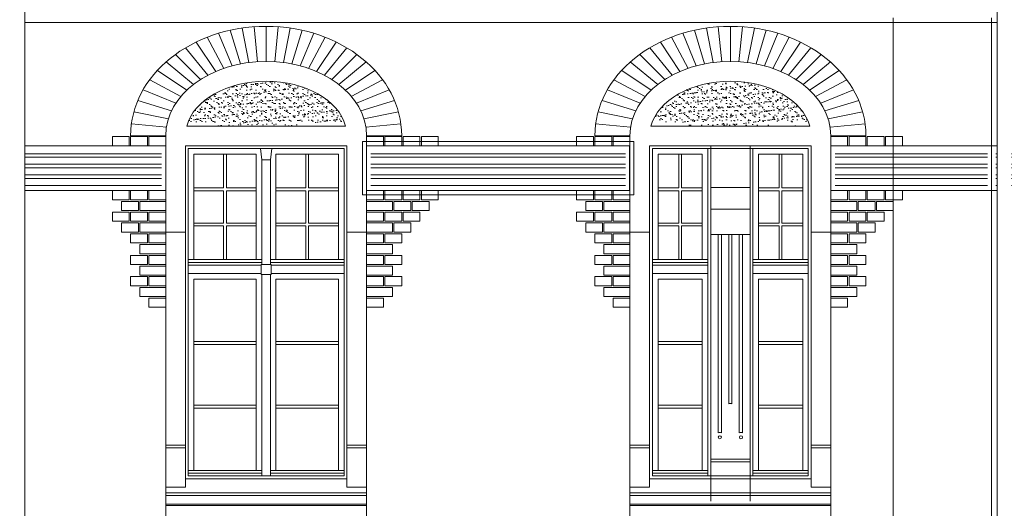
# Model space of a CAD drawing. Header units: millimetres. Extents: x 402 to 79005, y -7782 to 89952.
# Tile 389 of 423: x 47930 to 48631, y 30887 to 31235. Entities that reach past the tile are written whole.
import ezdxf

# ---------------------------------------------------------------- set-up
doc = ezdxf.new("R2010")
doc.units = ezdxf.units.MM
doc.header["$LTSCALE"] = 10
doc.layers.get('0').update_dxf_attribs({"lineweight": 0})
doc.layers.add('kreski', color=8, linetype='Continuous', lineweight=5)
pattern_1 = [(0, (45698.195, 31769.518), (2e-15, 7.5), []), (0, (45700.695, 31767.018), (2e-15, 7.5), [])]

msp = doc.modelspace()

# ---------------------------------------------------------------- hatches: boundary and pattern name
h = msp.add_hatch()
h.set_pattern_fill('AR-SAND', color=8, scale=0.1, style=0)
h.set_pattern_definition([(37.5, (72644.942, 22622.6415), (-0.1600031, 4.8941324), [0, -3.8608, 0, -4.318, 0, -4.1275]), (7.5, (72644.942, 22622.6415), (4.4952328, 7.168251), [0, -2.0828, 0, -3.4798, 0, -1.3335]), (327.5, (72641.8176, 22622.6415), (7.9099237, 0.01437185), [0, -1.27, 0, -4.572, 0, -5.969]), (317.5, (72641.8176, 22622.6415), (7.6355645, 2.2292932), [0, -0.635, 0, -2.9972, 0, -3.429])])
edge = h.paths.add_edge_path()
edge.add_ellipse((48105.68, 31152.34), major_axis=(57.44, 0), ratio=0.676202, start_angle=370.19599, end_angle=529.80401, ccw=False)
edge.add_line((48162.2, 31159.21), (48049.15, 31159.21))
h = msp.add_hatch()
h.set_pattern_fill('AR-SAND', color=8, scale=0.1, style=0)
h.set_pattern_definition([(37.5, (73839.158, 22449.609), (-0.16000313, 4.8941324), [0, -3.8608, 0, -4.318, 0, -4.1275]), (7.5, (73839.158, 22449.609), (4.4952328, 7.168251), [0, -2.0828, 0, -3.4798, 0, -1.3335]), (327.5, (73836.0336, 22449.609), (7.9099237, 0.01437185), [0, -1.27, 0, -4.572, 0, -5.969]), (317.5, (73836.0336, 22449.609), (7.6355645, 2.2292932), [0, -0.635, 0, -2.9972, 0, -3.429])])
edge = h.paths.add_edge_path()
edge.add_ellipse((48436.18, 31152.34), major_axis=(57.44, 0), ratio=0.676202, start_angle=370.19599, end_angle=529.80401, ccw=False)
edge.add_line((48492.7, 31159.21), (48379.65, 31159.21))
h = msp.add_hatch()
h.set_pattern_fill('ANSI32,_O', color=8, scale=20, angle=315)
h.set_pattern_definition(pattern_1)
h.paths.add_polyline_path([(47847.17, 31142.21), (47709.17, 31142.21), (47709.17, 31116.31), (47847.17, 31116.31)])
h.paths.add_polyline_path([(47917.17, 31142.21), (47853.17, 31142.21), (47853.17, 31116.31), (47917.17, 31116.31)])
h.paths.add_polyline_path([(47933.86, 31142.21), (47933.86, 31116.31), (48031.18, 31116.31), (48031.18, 31142.21)])
h.paths.add_polyline_path([(47923.86, 31116.31), (47923.86, 31142.21), (47923.17, 31142.21), (47923.17, 31116.31)])
h = msp.add_hatch()
h.set_pattern_fill('ANSI32,_O', color=8, scale=20, angle=315)
h.set_pattern_definition(pattern_1)
h.paths.add_polyline_path([(48361.48, 31142.21), (48180.18, 31142.21), (48180.18, 31116.31), (48361.48, 31116.31)])
h = msp.add_hatch()
h.set_pattern_fill('ANSI32,_O', color=8, scale=20, angle=315)
h.set_pattern_definition(pattern_1)
h.paths.add_polyline_path([(48619.18, 31142.21), (48510.68, 31142.21), (48510.68, 31116.31), (48619.18, 31116.31)])
h.paths.add_polyline_path([(48636.21, 31142.21), (48636.21, 31116.31), (48774.18, 31116.31), (48774.18, 31142.21)])
h.paths.add_polyline_path([(48626.21, 31116.31), (48626.21, 31142.21), (48625.18, 31142.21), (48625.18, 31116.31)])

# ---------------------------------------------------------------- linework, layer by layer
for p, q in [((47933.86, 31232.94), (48626.21, 31232.94)), ((48049.15, 31159.21), (48162.2, 31159.21)), ((48379.65, 31159.21), (48492.7, 31159.21)), ((48034.18, 30022.71), (48034.18, 31152.34)), ((48177.18, 30022.71), (48177.18, 31152.34)), ((48364.68, 30022.71), (48364.68, 31152.34)), ((48507.68, 30022.71), (48507.68, 31152.34)), ((48048.18, 30902.21), (48048.18, 31145.21)), ((48048.18, 31145.21), (48163.18, 31145.21)), ((48163.18, 30902.21), (48163.18, 31145.21)), ((48378.68, 30902.21), (48378.68, 31145.21)), ((48378.68, 31145.21), (48493.68, 31145.21)), ((48422.18, 30892.21), (48422.18, 31145.21)), ((48450.18, 30892.21), (48450.18, 31145.21)), ((48493.68, 30902.21), (48493.68, 31145.21)), ((48034.18, 31083.77), (48048.18, 31083.77)), ((48163.18, 31083.77), (48177.18, 31083.77)), ((48364.68, 31083.77), (48378.68, 31083.77)), ((48493.68, 31083.77), (48507.68, 31083.77)), ((48048.18, 30932.21), (48034.18, 30932.21)), ((48048.18, 30930.21), (48034.18, 30930.21)), ((48177.18, 30932.21), (48163.18, 30932.21)), ((48177.18, 30930.21), (48163.18, 30930.21)), ((48378.68, 30932.21), (48364.68, 30932.21)), ((48378.68, 30930.21), (48364.68, 30930.21)), ((48507.68, 30932.21), (48493.68, 30932.21)), ((48507.68, 30930.21), (48493.68, 30930.21)), ((48450.18, 30922.21), (48422.18, 30922.21)), ((48450.18, 30920.21), (48422.18, 30920.21)), ((48163.18, 30908.21), (48048.18, 30908.21)), ((48493.68, 30908.21), (48378.68, 30908.21)), ((48048.18, 30902.21), (48034.18, 30902.21)), ((48177.18, 30902.21), (48163.18, 30902.21)), ((48378.68, 30902.21), (48364.68, 30902.21)), ((48507.68, 30902.21), (48493.68, 30902.21)), ((48177.18, 30898.21), (48034.23, 30898.21)), ((48507.68, 30898.21), (48364.73, 30898.21)), ((48422.18, 30898.21), (48378.68, 30898.21)), ((48450.18, 30898.21), (48493.68, 30898.21))]:
    msp.add_line(p, q)
at = {"color": 7}
msp.add_line((48622.18, 31236.19), (48622.18, 29950.2), dxfattribs=at)
at = {"color": 8}
for p, q in [((48450.18, 31115.57), (48422.18, 31115.57)), ((48450.18, 31100.17), (48422.18, 31100.17)), ((48422.18, 31082.12), (48450.18, 31082.12)), ((48034.18, 30896.21), (48177.18, 30896.21)), ((48364.68, 30896.21), (48507.68, 30896.21)), ((48034.18, 30890.21), (48177.18, 30890.21)), ((48034.18, 30889.21), (48177.18, 30889.21)), ((48364.68, 30890.21), (48507.68, 30890.21)), ((48364.68, 30889.21), (48507.68, 30889.21))]:
    msp.add_line(p, q, dxfattribs=at)
for points in [[(47933.86, 29736.36), (47933.86, 31274.02), (47981.42, 31316.8), (47981.42, 31330.51)], [(48626.21, 29950.25), (48626.21, 31278.47), (48673.76, 31321.26), (48673.76, 31330.51)]]:
    msp.add_lwpolyline(points)
msp.add_lwpolyline([(48552.18, 29938.21), (48552.18, 30007.21), (48553.18, 30007.21, -0.414214), (48557.18, 30011.21), (48557.18, 30012.21), (48558.18, 30012.21), (48558.18, 30018.21), (48559.68, 30018.21), (48560.18, 30020.21), (48552.18, 30022.71), (48552.18, 31236.19)], format="xyb")
for points in [[(48622.18, 31145.21), (48507.68, 31145.21), (48507.68, 31113.31), (48622.18, 31113.31)], [(48050.18, 31143.21), (48161.18, 31143.21), (48161.18, 30910.21), (48050.18, 30910.21)], [(48098.68, 31064.21), (48054.18, 31064.21), (48054.18, 31139.21), (48098.68, 31139.21)], [(48108.68, 31135.21), (48109.68, 31143.21), (48101.68, 31143.21), (48102.68, 31135.21)], [(48112.68, 31064.21), (48157.18, 31064.21), (48157.18, 31139.21), (48112.68, 31139.21)], [(48102.68, 31060.71), (48108.68, 31060.71), (48108.68, 31135.21), (48102.68, 31135.21)], [(48050.18, 31062.21), (48050.18, 31064.21), (48102.68, 31064.21), (48102.68, 31062.21)], [(48161.18, 31062.21), (48161.18, 31064.21), (48108.68, 31064.21), (48108.68, 31062.21)], [(48380.68, 31062.21), (48380.68, 31064.21), (48420.18, 31064.21), (48420.18, 31062.21)], [(48452.18, 31062.21), (48452.18, 31064.21), (48491.68, 31064.21), (48491.68, 31062.21)], [(48050.18, 31054.21), (48102.18, 31054.21), (48102.18, 31060.21), (48050.18, 31060.21)], [(48102.18, 31053.71), (48109.18, 31053.71), (48109.18, 31060.71), (48102.18, 31060.71)], [(48161.18, 31054.21), (48109.18, 31054.21), (48109.18, 31060.21), (48161.18, 31060.21)], [(48380.68, 31054.21), (48420.18, 31054.21), (48420.18, 31060.21), (48380.68, 31060.21)], [(48452.18, 31054.21), (48491.68, 31054.21), (48491.68, 31060.21), (48452.18, 31060.21)], [(48098.68, 30914.21), (48054.18, 30914.21), (48054.18, 31050.21), (48098.68, 31050.21)], [(48102.68, 30910.21), (48108.68, 30910.21), (48108.68, 31053.71), (48102.68, 31053.71)], [(48112.68, 30914.21), (48157.18, 30914.21), (48157.18, 31050.21), (48112.68, 31050.21)], [(48054.18, 31003.88), (48098.68, 31003.88), (48098.68, 31005.88), (48054.18, 31005.88)], [(48112.68, 31003.88), (48157.18, 31003.88), (48157.18, 31005.88), (48112.68, 31005.88)], [(48384.68, 31003.88), (48416.18, 31003.88), (48416.18, 31005.88), (48384.68, 31005.88)], [(48456.18, 31003.88), (48487.68, 31003.88), (48487.68, 31005.88), (48456.18, 31005.88)], [(48054.18, 30958.55), (48098.68, 30958.55), (48098.68, 30960.55), (48054.18, 30960.55)], [(48112.68, 30958.55), (48157.18, 30958.55), (48157.18, 30960.55), (48112.68, 30960.55)], [(48384.68, 30958.55), (48416.18, 30958.55), (48416.18, 30960.55), (48384.68, 30960.55)], [(48456.18, 30958.55), (48487.68, 30958.55), (48487.68, 30960.55), (48456.18, 30960.55)], [(48050.18, 30912.21), (48050.18, 30914.21), (48102.68, 30914.21), (48102.68, 30912.21)], [(48108.68, 30912.21), (48108.68, 30914.21), (48161.18, 30914.21), (48161.18, 30912.21)], [(48380.68, 30912.21), (48380.68, 30914.21), (48420.18, 30914.21), (48420.18, 30912.21)], [(48452.18, 30912.21), (48452.18, 30914.21), (48491.68, 30914.21), (48491.68, 30912.21)]]:
    msp.add_lwpolyline(points, close=True, dxfattribs=at)
for points in [[(48626.21, 31145.21), (48622.18, 31145.21), (48622.18, 31113.31), (48626.21, 31113.31)], [(48075.43, 31115.21), (48075.43, 31139.21), (48077.43, 31139.21), (48077.43, 31115.21)], [(48133.93, 31115.21), (48133.93, 31139.21), (48135.93, 31139.21), (48135.93, 31115.21)], [(48491.68, 30924.33), (48491.68, 30910.21), (48380.68, 30910.21), (48380.68, 31143.21), (48491.68, 31143.21), (48491.68, 31037.78)], [(48420.18, 31037.78), (48420.18, 31143.21), (48380.68, 31143.21), (48380.68, 31037.78)], [(48384.68, 31064.21), (48384.68, 31139.21), (48416.18, 31139.21), (48416.18, 31064.21)], [(48399.43, 31115.21), (48399.43, 31139.21), (48401.43, 31139.21), (48401.43, 31115.21)], [(48491.68, 31037.78), (48491.68, 31143.21), (48452.18, 31143.21), (48452.18, 31037.78)], [(48456.18, 31064.21), (48456.18, 31139.21), (48487.68, 31139.21), (48487.68, 31064.21)], [(48470.93, 31115.21), (48470.93, 31139.21), (48472.93, 31139.21), (48472.93, 31115.21)], [(48075.43, 31113.21), (48054.18, 31113.21), (48054.18, 31115.21), (48075.43, 31115.21)], [(48075.43, 31090.21), (48075.43, 31113.21)], [(48077.43, 31115.21), (48098.68, 31115.21), (48098.68, 31113.21), (48077.43, 31113.21)], [(48077.43, 31113.21), (48077.43, 31090.21)], [(48133.93, 31113.21), (48112.68, 31113.21), (48112.68, 31115.21), (48133.93, 31115.21)], [(48133.93, 31090.21), (48133.93, 31113.21)], [(48135.93, 31115.21), (48157.18, 31115.21), (48157.18, 31113.21), (48135.93, 31113.21)], [(48135.93, 31113.21), (48135.93, 31090.21)], [(48384.68, 31115.21), (48399.43, 31115.21)], [(48399.43, 31113.21), (48384.68, 31113.21)], [(48399.43, 31090.21), (48399.43, 31113.21)], [(48401.43, 31115.21), (48416.18, 31115.21)], [(48416.18, 31113.21), (48401.43, 31113.21)], [(48401.43, 31113.21), (48401.43, 31090.21)], [(48456.18, 31115.21), (48470.93, 31115.21)], [(48470.93, 31113.21), (48456.18, 31113.21)], [(48470.93, 31090.21), (48470.93, 31113.21)], [(48472.93, 31115.21), (48487.68, 31115.21)], [(48487.68, 31113.21), (48472.93, 31113.21)], [(48472.93, 31113.21), (48472.93, 31090.21)], [(48075.43, 31088.21), (48054.18, 31088.21), (48054.18, 31090.21), (48075.43, 31090.21)], [(48077.43, 31090.21), (48098.68, 31090.21), (48098.68, 31088.21), (48077.43, 31088.21)], [(48133.93, 31088.21), (48112.68, 31088.21), (48112.68, 31090.21), (48133.93, 31090.21)], [(48135.93, 31090.21), (48157.18, 31090.21), (48157.18, 31088.21), (48135.93, 31088.21)], [(48384.68, 31090.21), (48399.43, 31090.21)], [(48401.43, 31090.21), (48416.18, 31090.21)], [(48456.18, 31090.21), (48470.93, 31090.21)], [(48472.93, 31090.21), (48487.68, 31090.21)], [(48077.43, 31088.21), (48077.43, 31064.21), (48075.43, 31064.21), (48075.43, 31088.21)], [(48135.93, 31088.21), (48135.93, 31064.21), (48133.93, 31064.21), (48133.93, 31088.21)], [(48399.43, 31088.21), (48384.68, 31088.21)], [(48401.43, 31088.21), (48401.43, 31064.21), (48399.43, 31064.21), (48399.43, 31088.21)], [(48416.18, 31088.21), (48401.43, 31088.21)], [(48470.93, 31088.21), (48456.18, 31088.21)], [(48472.93, 31088.21), (48472.93, 31064.21), (48470.93, 31064.21), (48470.93, 31088.21)], [(48487.68, 31088.21), (48472.93, 31088.21)], [(48416.18, 31067.88), (48416.18, 31064.21), (48384.68, 31064.21), (48384.68, 31067.88)], [(48487.68, 31067.88), (48487.68, 31064.21), (48456.18, 31064.21), (48456.18, 31067.88)], [(48384.68, 31003.91), (48384.68, 31050.21), (48416.18, 31050.21), (48416.18, 31003.91)], [(48456.18, 31003.91), (48456.18, 31050.21), (48487.68, 31050.21), (48487.68, 31003.91)], [(48380.68, 31041.88), (48380.68, 31003.91)], [(48420.18, 31041.88), (48420.18, 31019.74)], [(48420.18, 31003.91), (48420.18, 31041.88)], [(48452.18, 31041.88), (48452.18, 31003.91)], [(48491.68, 31041.88), (48491.68, 31019.74)], [(48491.68, 31003.91), (48491.68, 31041.88)], [(48380.68, 31003.91), (48380.68, 30928.57)], [(48384.68, 30928.57), (48384.68, 31003.91)], [(48416.18, 31003.91), (48416.18, 30928.57)], [(48420.18, 31003.91), (48420.18, 30928.57)], [(48420.18, 30928.57), (48420.18, 31003.91)], [(48452.18, 31003.91), (48452.18, 30928.57)], [(48456.18, 30928.57), (48456.18, 31003.91)], [(48487.68, 31003.91), (48487.68, 30928.57)], [(48491.68, 31003.91), (48491.68, 30928.57)], [(48491.68, 30928.57), (48491.68, 31003.91)], [(48380.68, 30934.33), (48380.68, 30910.21), (48420.18, 30910.21), (48420.18, 30934.33)], [(48416.18, 30934.33), (48416.18, 30914.21), (48384.68, 30914.21), (48384.68, 30934.33)], [(48452.18, 30934.33), (48452.18, 30910.21), (48491.68, 30910.21), (48491.68, 30934.33)], [(48487.68, 30934.33), (48487.68, 30914.21), (48456.18, 30914.21), (48456.18, 30934.33)]]:
    msp.add_lwpolyline(points, dxfattribs=at)
for points in [[(48429.8, 30940.91), (48429.8, 31082.12), (48427.55, 31082.12), (48427.55, 30940.91, -0.171573), (48429.8, 30940.91, 0)], [(48437.3, 30961.61), (48437.3, 31082.12), (48435.05, 31082.12), (48435.05, 30961.61, -0.171573), (48437.3, 30961.61, 0)], [(48444.8, 30940.91), (48444.8, 31082.12), (48442.55, 31082.12), (48442.55, 30940.91, -0.171573), (48444.8, 30940.91, 0)]]:
    msp.add_lwpolyline(points, format="xyb", dxfattribs=at)
for centre in [(48428.68, 30937.72), (48428.68, 30937.72), (48443.68, 30937.72), (48443.68, 30937.72)]:
    msp.add_circle(centre, 1.12, dxfattribs=at)
for centre, major_axis, ratio, start_param, end_param in [((48105.68, 31152.34), (-71.5, 0), 0.73951, 3.141593, 6.283185), ((48436.18, 31152.34), (-71.5, 0), 0.73951, 3.141593, 6.283185), ((48105.68, 31152.34), (-57.44, 0), 0.676202, 3.319546, 6.105232), ((48436.18, 31152.34), (-57.44, 0), 0.676202, 3.319546, 6.105232)]:
    msp.add_ellipse(centre, major_axis=major_axis, ratio=ratio, start_param=start_param, end_param=end_param)
at = {"layer": 'kreski'}
for p, q in [((48097.1, 31229.9), (48099.54, 31205.02)), ((48105.68, 31230.21), (48105.68, 31205.21)), ((48114.25, 31229.9), (48111.81, 31205.02)), ((48427.6, 31229.9), (48430.04, 31205.02)), ((48436.18, 31230.21), (48436.18, 31205.21)), ((48444.75, 31229.9), (48442.31, 31205.02)), ((48063.71, 31222.46), (48075.52, 31200.28)), ((48071.82, 31225.26), (48081.39, 31202.07)), ((48080.13, 31227.43), (48087.37, 31203.45)), ((48088.57, 31228.98), (48093.43, 31204.43)), ((48122.78, 31228.98), (48117.92, 31204.43)), ((48131.23, 31227.43), (48123.98, 31203.45)), ((48139.53, 31225.26), (48129.96, 31202.07)), ((48147.64, 31222.46), (48135.83, 31200.28)), ((48394.21, 31222.46), (48406.02, 31200.28)), ((48402.32, 31225.26), (48411.89, 31202.07)), ((48410.63, 31227.43), (48417.87, 31203.45)), ((48419.07, 31228.98), (48423.93, 31204.43)), ((48453.28, 31228.98), (48448.42, 31204.43)), ((48461.73, 31227.43), (48454.48, 31203.45)), ((48470.03, 31225.26), (48460.46, 31202.07)), ((48478.14, 31222.46), (48466.33, 31200.28)), ((48055.85, 31219.03), (48069.79, 31198.07)), ((48155.51, 31219.03), (48141.56, 31198.07)), ((48386.35, 31219.03), (48400.29, 31198.07)), ((48486.01, 31219.03), (48472.06, 31198.07)), ((48041.13, 31210.23), (48058.94, 31192.35)), ((48048.3, 31214.95), (48064.25, 31195.43)), ((48163.06, 31214.95), (48147.1, 31195.43)), ((48170.22, 31210.23), (48152.41, 31192.35)), ((48371.63, 31210.23), (48389.44, 31192.35)), ((48378.8, 31214.95), (48394.75, 31195.43)), ((48493.56, 31214.95), (48477.6, 31195.43)), ((48500.72, 31210.23), (48482.91, 31192.35)), ((48034.43, 31204.86), (48053.92, 31188.82)), ((48176.92, 31204.86), (48157.43, 31188.82)), ((48364.93, 31204.86), (48384.42, 31188.82)), ((48507.42, 31204.86), (48487.93, 31188.82)), ((48028.3, 31198.87), (48049.26, 31184.82)), ((48183.06, 31198.87), (48162.09, 31184.82)), ((48358.8, 31198.87), (48379.76, 31184.82)), ((48513.56, 31198.87), (48492.59, 31184.82)), ((48022.82, 31192.26), (48045.05, 31180.37)), ((48188.53, 31192.26), (48166.3, 31180.37)), ((48353.32, 31192.26), (48375.55, 31180.37)), ((48519.03, 31192.26), (48496.8, 31180.37)), ((48018.12, 31185.08), (48041.37, 31175.45)), ((48193.23, 31185.08), (48169.98, 31175.45)), ((48348.62, 31185.08), (48371.87, 31175.45)), ((48523.73, 31185.08), (48500.48, 31175.45)), ((48014.31, 31177.4), (48038.34, 31170.12)), ((48197.04, 31177.4), (48173.01, 31170.12)), ((48344.81, 31177.4), (48368.84, 31170.12)), ((48527.54, 31177.4), (48503.51, 31170.12)), ((48011.49, 31169.3), (48036.07, 31164.42)), ((48199.86, 31169.3), (48175.28, 31164.42)), ((48341.99, 31169.3), (48366.57, 31164.42)), ((48530.36, 31169.3), (48505.78, 31164.42)), ((48009.76, 31160.9), (48034.66, 31158.45)), ((48201.59, 31160.9), (48176.7, 31158.45)), ((48340.26, 31160.9), (48365.16, 31158.45)), ((48532.09, 31160.9), (48507.2, 31158.45)), ((48034.18, 31152.34), (48009.18, 31152.34)), ((48177.18, 31152.34), (48202.18, 31152.34)), ((48364.68, 31152.34), (48339.68, 31152.34)), ((48507.68, 31152.34), (48532.68, 31152.34))]:
    msp.add_line(p, q, dxfattribs=at)
msp.add_lwpolyline([(47933.86, 31145.21), (48034.18, 31145.21), (48034.18, 31113.31), (47933.86, 31113.31)], dxfattribs=at)
for points in [[(48008.18, 31145.21), (47996.18, 31145.21), (47996.18, 31151.71), (48008.18, 31151.71)], [(48021.18, 31145.21), (48009.18, 31145.21), (48009.18, 31151.71), (48021.18, 31151.71)], [(48034.18, 31145.21), (48022.18, 31145.21), (48022.18, 31151.71), (48034.18, 31151.71)], [(48367.48, 31148.21), (48174.18, 31148.21), (48174.18, 31110.31), (48367.48, 31110.31)], [(48177.18, 31145.21), (48189.18, 31145.21), (48189.18, 31151.71), (48177.18, 31151.71)], [(48364.48, 31145.21), (48177.18, 31145.21), (48177.18, 31113.31), (48364.48, 31113.31)], [(48190.18, 31145.21), (48202.18, 31145.21), (48202.18, 31151.71), (48190.18, 31151.71)], [(48203.18, 31145.21), (48215.18, 31145.21), (48215.18, 31151.71), (48203.18, 31151.71)], [(48216.18, 31145.21), (48228.18, 31145.21), (48228.18, 31151.71), (48216.18, 31151.71)], [(48338.68, 31145.21), (48326.68, 31145.21), (48326.68, 31151.71), (48338.68, 31151.71)], [(48351.68, 31145.21), (48339.68, 31145.21), (48339.68, 31151.71), (48351.68, 31151.71)], [(48364.68, 31145.21), (48352.68, 31145.21), (48352.68, 31151.71), (48364.68, 31151.71)], [(48507.68, 31145.21), (48519.68, 31145.21), (48519.68, 31151.71), (48507.68, 31151.71)], [(48520.68, 31145.21), (48532.68, 31145.21), (48532.68, 31151.71), (48520.68, 31151.71)], [(48533.68, 31145.21), (48545.68, 31145.21), (48545.68, 31151.71), (48533.68, 31151.71)], [(48546.68, 31145.21), (48558.68, 31145.21), (48558.68, 31151.71), (48546.68, 31151.71)], [(48008.18, 31113.31), (47996.18, 31113.31), (47996.18, 31106.81), (48008.18, 31106.81)], [(48021.18, 31113.31), (48009.18, 31113.31), (48009.18, 31106.81), (48021.18, 31106.81)], [(48034.18, 31113.31), (48022.18, 31113.31), (48022.18, 31106.81), (48034.18, 31106.81)], [(48177.18, 31113.31), (48189.18, 31113.31), (48189.18, 31106.81), (48177.18, 31106.81)], [(48190.18, 31113.31), (48202.18, 31113.31), (48202.18, 31106.81), (48190.18, 31106.81)], [(48203.18, 31113.31), (48215.18, 31113.31), (48215.18, 31106.81), (48203.18, 31106.81)], [(48216.18, 31113.31), (48228.18, 31113.31), (48228.18, 31106.81), (48216.18, 31106.81)], [(48338.68, 31113.31), (48326.68, 31113.31), (48326.68, 31106.81), (48338.68, 31106.81)], [(48351.68, 31113.31), (48339.68, 31113.31), (48339.68, 31106.81), (48351.68, 31106.81)], [(48364.68, 31113.31), (48352.68, 31113.31), (48352.68, 31106.81), (48364.68, 31106.81)], [(48507.68, 31113.31), (48519.68, 31113.31), (48519.68, 31106.81), (48507.68, 31106.81)], [(48520.68, 31113.31), (48532.68, 31113.31), (48532.68, 31106.81), (48520.68, 31106.81)], [(48533.68, 31113.31), (48545.68, 31113.31), (48545.68, 31106.81), (48533.68, 31106.81)], [(48546.68, 31113.31), (48558.68, 31113.31), (48558.68, 31106.81), (48546.68, 31106.81)], [(48014.68, 31105.63), (48002.68, 31105.63), (48002.68, 31099.13), (48014.68, 31099.13)], [(48034.18, 31105.63), (48015.68, 31105.63), (48015.68, 31099.13), (48034.18, 31099.13)], [(48177.18, 31105.63), (48195.68, 31105.63), (48195.68, 31099.13), (48177.18, 31099.13)], [(48196.68, 31105.63), (48208.68, 31105.63), (48208.68, 31099.13), (48196.68, 31099.13)], [(48209.68, 31105.63), (48221.68, 31105.63), (48221.68, 31099.13), (48209.68, 31099.13)], [(48345.18, 31105.63), (48333.18, 31105.63), (48333.18, 31099.13), (48345.18, 31099.13)], [(48364.68, 31105.63), (48346.18, 31105.63), (48346.18, 31099.13), (48364.68, 31099.13)], [(48507.68, 31105.63), (48526.18, 31105.63), (48526.18, 31099.13), (48507.68, 31099.13)], [(48527.18, 31105.63), (48539.18, 31105.63), (48539.18, 31099.13), (48527.18, 31099.13)], [(48540.18, 31105.63), (48552.18, 31105.63), (48552.18, 31099.13), (48540.18, 31099.13)], [(48008.18, 31097.95), (47996.18, 31097.95), (47996.18, 31091.45), (48008.18, 31091.45)], [(48021.18, 31097.95), (48009.18, 31097.95), (48009.18, 31091.45), (48021.18, 31091.45)], [(48034.18, 31097.95), (48022.18, 31097.95), (48022.18, 31091.45), (48034.18, 31091.45)], [(48177.18, 31097.95), (48189.18, 31097.95), (48189.18, 31091.45), (48177.18, 31091.45)], [(48190.18, 31097.95), (48202.18, 31097.95), (48202.18, 31091.45), (48190.18, 31091.45)], [(48203.18, 31097.95), (48215.18, 31097.95), (48215.18, 31091.45), (48203.18, 31091.45)], [(48338.68, 31097.95), (48326.68, 31097.95), (48326.68, 31091.45), (48338.68, 31091.45)], [(48351.68, 31097.95), (48339.68, 31097.95), (48339.68, 31091.45), (48351.68, 31091.45)], [(48364.68, 31097.95), (48352.68, 31097.95), (48352.68, 31091.45), (48364.68, 31091.45)], [(48507.68, 31097.95), (48519.68, 31097.95), (48519.68, 31091.45), (48507.68, 31091.45)], [(48520.68, 31097.95), (48532.68, 31097.95), (48532.68, 31091.45), (48520.68, 31091.45)], [(48533.68, 31097.95), (48545.68, 31097.95), (48545.68, 31091.45), (48533.68, 31091.45)], [(48014.68, 31090.27), (48002.68, 31090.27), (48002.68, 31083.77), (48014.68, 31083.77)], [(48034.18, 31090.27), (48015.68, 31090.27), (48015.68, 31083.77), (48034.18, 31083.77)], [(48177.18, 31090.27), (48195.68, 31090.27), (48195.68, 31083.77), (48177.18, 31083.77)], [(48196.68, 31090.27), (48208.68, 31090.27), (48208.68, 31083.77), (48196.68, 31083.77)], [(48345.18, 31090.27), (48333.18, 31090.27), (48333.18, 31083.77), (48345.18, 31083.77)], [(48364.68, 31090.27), (48346.18, 31090.27), (48346.18, 31083.77), (48364.68, 31083.77)], [(48507.68, 31090.27), (48526.18, 31090.27), (48526.18, 31083.77), (48507.68, 31083.77)], [(48527.18, 31090.27), (48539.18, 31090.27), (48539.18, 31083.77), (48527.18, 31083.77)], [(48021.18, 31082.59), (48009.18, 31082.59), (48009.18, 31076.09), (48021.18, 31076.09)], [(48034.18, 31082.59), (48022.18, 31082.59), (48022.18, 31076.09), (48034.18, 31076.09)], [(48177.18, 31082.59), (48189.18, 31082.59), (48189.18, 31076.09), (48177.18, 31076.09)], [(48190.18, 31082.59), (48202.18, 31082.59), (48202.18, 31076.09), (48190.18, 31076.09)], [(48351.68, 31082.59), (48339.68, 31082.59), (48339.68, 31076.09), (48351.68, 31076.09)], [(48364.68, 31082.59), (48352.68, 31082.59), (48352.68, 31076.09), (48364.68, 31076.09)], [(48507.68, 31082.59), (48519.68, 31082.59), (48519.68, 31076.09), (48507.68, 31076.09)], [(48520.68, 31082.59), (48532.68, 31082.59), (48532.68, 31076.09), (48520.68, 31076.09)], [(48034.18, 31074.91), (48015.68, 31074.91), (48015.68, 31068.41), (48034.18, 31068.41)], [(48177.18, 31074.91), (48195.68, 31074.91), (48195.68, 31068.41), (48177.18, 31068.41)], [(48364.68, 31074.91), (48346.18, 31074.91), (48346.18, 31068.41), (48364.68, 31068.41)], [(48507.68, 31074.91), (48526.18, 31074.91), (48526.18, 31068.41), (48507.68, 31068.41)], [(48021.18, 31067.23), (48009.18, 31067.23), (48009.18, 31060.73), (48021.18, 31060.73)], [(48034.18, 31067.23), (48022.18, 31067.23), (48022.18, 31060.73), (48034.18, 31060.73)], [(48177.18, 31067.23), (48189.18, 31067.23), (48189.18, 31060.73), (48177.18, 31060.73)], [(48190.18, 31067.23), (48202.18, 31067.23), (48202.18, 31060.73), (48190.18, 31060.73)], [(48351.68, 31067.23), (48339.68, 31067.23), (48339.68, 31060.73), (48351.68, 31060.73)], [(48364.68, 31067.23), (48352.68, 31067.23), (48352.68, 31060.73), (48364.68, 31060.73)], [(48507.68, 31067.23), (48519.68, 31067.23), (48519.68, 31060.73), (48507.68, 31060.73)], [(48520.68, 31067.23), (48532.68, 31067.23), (48532.68, 31060.73), (48520.68, 31060.73)], [(48034.18, 31059.55), (48015.68, 31059.55), (48015.68, 31053.05), (48034.18, 31053.05)], [(48177.18, 31059.55), (48195.68, 31059.55), (48195.68, 31053.05), (48177.18, 31053.05)], [(48364.68, 31059.55), (48346.18, 31059.55), (48346.18, 31053.05), (48364.68, 31053.05)], [(48507.68, 31059.55), (48526.18, 31059.55), (48526.18, 31053.05), (48507.68, 31053.05)], [(48021.18, 31052.14), (48009.18, 31052.14), (48009.18, 31045.64), (48021.18, 31045.64)], [(48034.18, 31052.14), (48022.18, 31052.14), (48022.18, 31045.64), (48034.18, 31045.64)], [(48177.18, 31052.14), (48189.18, 31052.14), (48189.18, 31045.64), (48177.18, 31045.64)], [(48190.18, 31052.14), (48202.18, 31052.14), (48202.18, 31045.64), (48190.18, 31045.64)], [(48351.68, 31052.14), (48339.68, 31052.14), (48339.68, 31045.64), (48351.68, 31045.64)], [(48364.68, 31052.14), (48352.68, 31052.14), (48352.68, 31045.64), (48364.68, 31045.64)], [(48507.68, 31052.14), (48519.68, 31052.14), (48519.68, 31045.64), (48507.68, 31045.64)], [(48520.68, 31052.14), (48532.68, 31052.14), (48532.68, 31045.64), (48520.68, 31045.64)], [(48034.18, 31044.46), (48015.68, 31044.46), (48015.68, 31037.96), (48034.18, 31037.96)], [(48177.18, 31044.46), (48195.68, 31044.46), (48195.68, 31037.96), (48177.18, 31037.96)], [(48364.68, 31044.46), (48346.18, 31044.46), (48346.18, 31037.96), (48364.68, 31037.96)], [(48507.68, 31044.46), (48526.18, 31044.46), (48526.18, 31037.96), (48507.68, 31037.96)], [(48034.18, 31036.78), (48022.18, 31036.78), (48022.18, 31030.28), (48034.18, 31030.28)], [(48177.18, 31036.78), (48189.18, 31036.78), (48189.18, 31030.28), (48177.18, 31030.28)], [(48364.68, 31036.78), (48352.68, 31036.78), (48352.68, 31030.28), (48364.68, 31030.28)], [(48507.68, 31036.78), (48519.68, 31036.78), (48519.68, 31030.28), (48507.68, 31030.28)]]:
    msp.add_lwpolyline(points, close=True, dxfattribs=at)
for centre in [(48105.68, 31152.34), (48436.18, 31152.34)]:
    msp.add_ellipse(centre, major_axis=(-96.5, 0), ratio=0.806995, start_param=3.141593, end_param=6.283185, dxfattribs=at)

doc.saveas('drawing.dxf')
